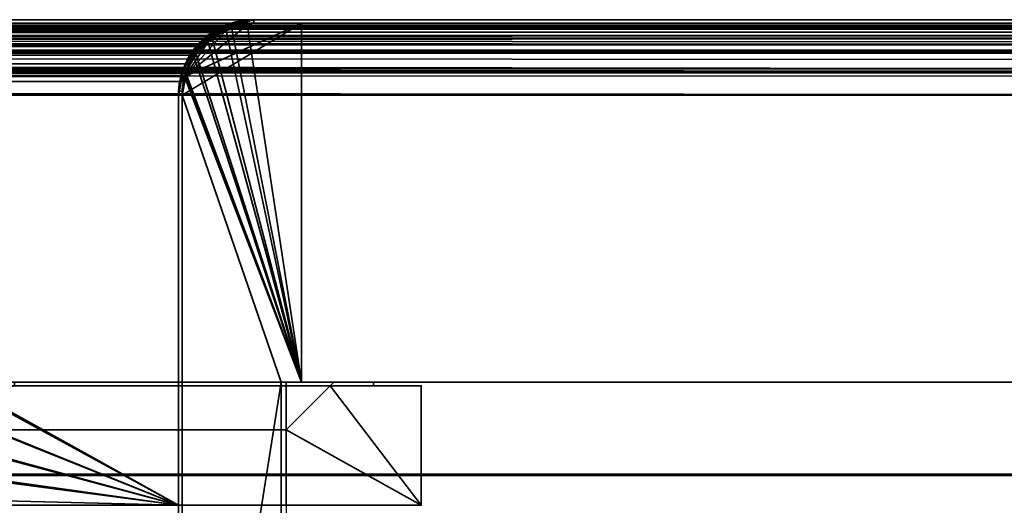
# Model space of a CAD drawing. Header units: millimetres. Extents: x -603 to 3703, y -115 to 249.
# Tile 450 of 656: x 402 to 443, y 229 to 249. Entities that reach past the tile are written whole.
import ezdxf

# ---------------------------------------------------------------- set-up
doc = ezdxf.new("R2010")
doc.units = ezdxf.units.MM
doc.layers.add('151', color=7, linetype='Continuous', true_color=0xffffff)

# ---------------------------------------------------------------- blocks, each defined once
blk = doc.blocks.new('UG_SURFACE_001')
at = {"layer": '151', "color": 252, "linetype": 'Continuous', "lineweight": 35}
for points in [[(-603, 230.4, 2212.25), (603, 230.4, 2212.25), (453, 230.4, 2062.25), (-453, 230.4, 2062.25)], [(603, -13.4, 2212.25), (603, 230.4, 2212.25), (-603, 230.4, 2212.25), (-603, -13.4, 2212.25)], [(-453, -13.4, 2062.25), (-453, 230.4, 2062.25), (453, 230.4, 2062.25), (453, -13.4, 2062.25)]]:
    blk.add_3dface(points, dxfattribs=at)
blk = doc.blocks.new('UG_SURFACE_078')
at = {"layer": '151', "color": 7, "linetype": 'Continuous', "lineweight": 35}
for points in [[(408.5, 234.3, 2017.75), (-408.5, 234.3, 2017.75), (-408.5, 234.15, 2017.75), (408.5, 234.15, 2017.75)], [(401.65, 234.3, 2010.9), (-401.65, 234.3, 2010.9), (-408.5, 234.3, 2017.75), (408.5, 234.3, 2017.75)], [(401.65, 234.3, 2010.9), (408.5, 234.3, 2017.75), (408.5, 234.15, 2017.75), (401.65, 234.15, 2010.9)], [(401.65, 234.15, 2010.9), (408.5, 234.15, 2017.75), (-408.5, 234.15, 2017.75), (-401.65, 234.15, 2010.9)]]:
    blk.add_3dface(points, dxfattribs=at)
blk = doc.blocks.new('UG_SURFACE_080')
at = {"layer": '151', "color": 14, "linetype": 'Continuous', "lineweight": 35}
for points in [[(408.5, 229.15, 2017.75), (408.5, 234.15, 2017.75), (-408.5, 234.15, 2017.75), (-408.5, 229.15, 2017.75)], [(408.5, 234.15, 2017.75), (401.65, 234.15, 2010.9), (-401.65, 234.15, 2010.9), (-408.5, 234.15, 2017.75)], [(400.126, 233.749, 2009.376), (401.65, 234.15, 2010.9), (408.5, 234.15, 2017.75), (408.5, 229.15, 2017.75)], [(408.5, 229.15, 2017.75), (398.755, 233.1, 2008.005), (399.189, 233.503, 2008.439), (400.126, 233.749, 2009.376)], [(397.623, 232.049, 2006.873), (398.755, 233.1, 2008.005), (408.5, 229.15, 2017.75)], [(408.5, 229.15, 2017.75), (396.922, 230.671, 2006.171), (397.493, 231.928, 2006.742), (397.623, 232.049, 2006.873)], [(408.5, 229.15, 2017.75), (396.65, 229.15, 2005.9), (396.823, 230.454, 2006.073), (396.922, 230.671, 2006.171)]]:
    blk.add_3dface(points, dxfattribs=at)
blk = doc.blocks.new('UG_SURFACE_081')
at = {"layer": '151', "color": 14, "linetype": 'Continuous', "lineweight": 35}
for points in [[(418.65, 234.15, 2027.9), (414.85, 234.15, 2024.1), (-414.85, 234.15, 2024.1), (-418.65, 234.15, 2027.9)], [(418.65, 229.15, 2027.9), (418.65, 234.15, 2027.9), (-418.65, 234.15, 2027.9), (-418.65, 229.15, 2027.9)], [(413, 232.3, 2022.25), (-413, 232.3, 2022.25), (-414.85, 234.15, 2024.1), (414.85, 234.15, 2024.1)], [(418.65, 229.15, 2027.9), (413, 229.15, 2022.25), (413, 232.3, 2022.25), (414.85, 234.15, 2024.1)], [(414.85, 234.15, 2024.1), (418.65, 234.15, 2027.9), (418.65, 229.15, 2027.9)], [(413, 232.3, 2022.25), (413, 229.15, 2022.25), (-413, 229.15, 2022.25), (-413, 232.3, 2022.25)]]:
    blk.add_3dface(points, dxfattribs=at)
blk = doc.blocks.new('UG_SURFACE_082')
at = {"layer": '151', "color": 252, "linetype": 'Continuous', "lineweight": 35}
for points in [[(-415, 234.3, 2024.25), (-413, 232.3, 2022.25), (413, 232.3, 2022.25), (415, 234.3, 2024.25)], [(-415, 234.3, 2024.25), (415, 234.3, 2024.25), (413, 234.3, 2022.25), (-413, 234.3, 2022.25)], [(-413, 232.3, 2022.25), (-413, 234.3, 2022.25), (413, 234.3, 2022.25), (413, 232.3, 2022.25)], [(415, 234.3, 2024.25), (415, 234.3, -5.75), (413, 234.3, -5.75), (413, 234.3, 2022.25)], [(413, 232.3, 2022.25), (413, 234.3, 2022.25), (413, 234.3, -5.75), (413, 232.3, -5.75)], [(415, 234.3, 2024.25), (413, 232.3, 2022.25), (413, 232.3, -5.75), (415, 234.3, -5.75)], [(413, 234.3, -5.75), (415, 234.3, -5.75), (413, 232.3, -5.75)]]:
    blk.add_3dface(points, dxfattribs=at)
blk = doc.blocks.new('UG_SURFACE_083')
at = {"layer": '151', "color": 7, "linetype": 'Continuous', "lineweight": 35}
for points in [[(-416.65, 234.15, 2025.9), (416.65, 234.15, 2025.9), (416.65, 234.3, 2025.9), (-416.65, 234.3, 2025.9)], [(416.65, 234.3, 2025.9), (415, 234.3, 2024.25), (-415, 234.3, 2024.25), (-416.65, 234.3, 2025.9)], [(-414.85, 234.15, 2024.1), (-415, 234.3, 2024.25), (415, 234.3, 2024.25), (414.85, 234.15, 2024.1)], [(416.65, 234.3, 2025.9), (416.65, 234.15, 2025.9), (414.85, 234.15, 2024.1), (415, 234.3, 2024.25)], [(416.65, 234.15, 2025.9), (-416.65, 234.15, 2025.9), (-414.85, 234.15, 2024.1), (414.85, 234.15, 2024.1)]]:
    blk.add_3dface(points, dxfattribs=at)
blk = doc.blocks.new('UG_SURFACE_086')
at = {"layer": '151', "color": 7, "linetype": 'Continuous', "lineweight": 35}
for points in [[(401.65, 234.3, 2010.9), (408.5, 234.3, 2017.75), (408.5, 234.3, -5.75), (401.65, 234.3, -5.75)], [(401.65, 234.3, -5.75), (408.5, 234.3, -5.75), (408.5, 234.15, -5.75), (401.65, 234.15, -5.75)], [(401.65, 234.15, 2010.9), (408.5, 234.15, 2017.75), (408.5, 234.3, 2017.75), (401.65, 234.3, 2010.9)], [(408.5, 234.3, -5.75), (408.5, 234.3, 2017.75), (408.5, 234.15, 2017.75), (408.5, 234.15, -5.75)], [(401.65, 234.15, 2010.9), (401.65, 234.15, -5.75), (408.5, 234.15, -5.75), (408.5, 234.15, 2017.75)]]:
    blk.add_3dface(points, dxfattribs=at)
blk = doc.blocks.new('UG_SURFACE_087')
at = {"layer": '151', "color": 14, "linetype": 'Continuous', "lineweight": 35}
for points in [[(401.65, 234.15, -5.75), (400.068, 233.835, -5.75), (400.075, 233.748, 2009.325)], [(400.068, 233.835, -5.75), (401.65, 234.15, -5.75), (408.5, 234.15, -5.75), (408.5, 229.15, -5.75)], [(400.075, 233.748, 2009.325), (401.65, 234.15, 2010.9), (401.65, 234.15, -5.75)], [(408.5, 229.15, 2017.75), (408.5, 234.15, 2017.75), (401.65, 234.15, 2010.9), (400.075, 233.748, 2009.325)], [(408.5, 234.15, 2017.75), (408.5, 234.15, -5.75), (401.65, 234.15, -5.75), (401.65, 234.15, 2010.9)], [(408.5, 229.15, -5.75), (408.5, 234.15, -5.75), (408.5, 234.15, 2017.75), (408.5, 229.15, 2017.75)], [(400.068, 233.835, -5.75), (399.737, 233.769, -5.75), (398.717, 233.074, 2007.967)], [(398.717, 233.074, 2007.967), (399.252, 233.538, 2008.502), (400.068, 233.835, -5.75)], [(399.737, 233.769, -5.75), (398.726, 233.094, -5.75), (398.717, 233.074, 2007.967)], [(408.5, 229.15, 2017.75), (400.075, 233.748, 2009.325), (399.252, 233.538, 2008.502), (398.717, 233.074, 2007.967)], [(398.726, 233.094, -5.75), (399.737, 233.769, -5.75), (400.068, 233.835, -5.75), (408.5, 229.15, -5.75)], [(399.252, 233.538, 2008.502), (400.075, 233.748, 2009.325), (400.068, 233.835, -5.75)], [(398.717, 233.074, 2007.967), (397.647, 232.145, 2006.896), (397.634, 232.121, 2006.884), (408.5, 229.15, 2017.75)], [(397.647, 232.145, 2006.896), (398.726, 233.094, -5.75), (398.114, 232.686, -5.75)], [(397.647, 232.145, 2006.896), (398.717, 233.074, 2007.967), (398.726, 233.094, -5.75)], [(408.5, 229.15, -5.75), (397.706, 232.074, -5.75), (398.114, 232.686, -5.75), (398.726, 233.094, -5.75)], [(398.114, 232.686, -5.75), (397.706, 232.074, -5.75), (397.634, 232.121, 2006.884)], [(397.634, 232.121, 2006.884), (397.647, 232.145, 2006.896), (398.114, 232.686, -5.75)], [(396.933, 230.772, 2006.183), (397.634, 232.121, 2006.884), (397.706, 232.074, -5.75)], [(408.5, 229.15, 2017.75), (397.634, 232.121, 2006.884), (396.933, 230.772, 2006.183)], [(397.706, 232.074, -5.75), (397.031, 231.063, -5.75), (396.933, 230.772, 2006.183)], [(408.5, 229.15, -5.75), (396.973, 230.772, -5.75), (397.031, 231.063, -5.75), (397.706, 232.074, -5.75)], [(397.031, 231.063, -5.75), (396.973, 230.772, -5.75), (396.933, 230.772, 2006.183)], [(396.973, 230.772, -5.75), (396.71, 229.452, -5.75), (396.698, 229.45, 2005.948)], [(396.698, 229.45, 2005.948), (396.897, 230.703, 2006.147), (396.973, 230.772, -5.75)], [(396.933, 230.772, 2006.183), (396.897, 230.703, 2006.147), (396.698, 229.45, 2005.948), (408.5, 229.15, 2017.75)], [(396.71, 229.452, -5.75), (396.973, 230.772, -5.75), (408.5, 229.15, -5.75)], [(396.897, 230.703, 2006.147), (396.933, 230.772, 2006.183), (396.973, 230.772, -5.75)], [(396.71, 229.452, -5.75), (396.65, 229.15, -5.75), (396.65, 229.15, 2005.9)], [(396.65, 229.15, 2005.9), (396.698, 229.45, 2005.948), (396.71, 229.452, -5.75)], [(408.5, 229.15, -5.75), (396.65, 229.15, -5.75), (396.71, 229.452, -5.75)], [(396.698, 229.45, 2005.948), (396.65, 229.15, 2005.9), (408.5, 229.15, 2017.75)], [(396.65, 229.15, 2005.9), (396.65, 229.15, -5.75), (408.5, 229.15, -5.75), (408.5, 229.15, 2017.75)]]:
    blk.add_3dface(points, dxfattribs=at)
blk = doc.blocks.new('UG_SURFACE_091')
at = {"layer": '151', "color": 7, "linetype": 'Continuous', "lineweight": 35}
for points in [[(415, 234.3, -5.75), (416.65, 234.3, -5.75), (416.65, 234.15, -5.75), (414.85, 234.15, -5.75)], [(414.85, 234.15, 2024.1), (415, 234.3, 2024.25), (415, 234.3, -5.75), (414.85, 234.15, -5.75)], [(415, 234.3, 2024.25), (414.85, 234.15, 2024.1), (416.65, 234.15, 2025.9), (416.65, 234.3, 2025.9)], [(416.65, 234.3, 2025.9), (416.65, 234.3, -5.75), (415, 234.3, -5.75), (415, 234.3, 2024.25)], [(416.65, 234.15, 2025.9), (416.65, 234.15, -5.75), (416.65, 234.3, -5.75), (416.65, 234.3, 2025.9)], [(416.65, 234.15, 2025.9), (414.85, 234.15, 2024.1), (414.85, 234.15, -5.75), (416.65, 234.15, -5.75)]]:
    blk.add_3dface(points, dxfattribs=at)
blk = doc.blocks.new('UG_SURFACE_092')
at = {"layer": '151', "color": 14, "linetype": 'Continuous', "lineweight": 35}
for points in [[(413, 232.3, -5.75), (414.85, 234.15, -5.75), (418.65, 234.15, -5.75), (418.65, 229.15, -5.75)], [(414.85, 234.15, 2024.1), (413, 232.3, 2022.25), (413, 229.15, 2022.25), (418.65, 229.15, 2027.9)], [(413, 232.3, -5.75), (413, 232.3, 2022.25), (414.85, 234.15, 2024.1), (414.85, 234.15, -5.75)], [(418.65, 229.15, 2027.9), (418.65, 234.15, 2027.9), (414.85, 234.15, 2024.1)], [(418.65, 234.15, 2027.9), (418.65, 234.15, -5.75), (414.85, 234.15, -5.75), (414.85, 234.15, 2024.1)], [(418.65, 229.15, -5.75), (418.65, 234.15, -5.75), (418.65, 234.15, 2027.9), (418.65, 229.15, 2027.9)], [(418.65, 229.15, -5.75), (413, 229.15, -5.75), (413, 232.3, -5.75)], [(413, 232.3, -5.75), (413, 229.15, -5.75), (413, 229.15, 2022.25), (413, 232.3, 2022.25)], [(413, 229.15, 2022.25), (413, 229.15, -5.75), (418.65, 229.15, -5.75), (418.65, 229.15, 2027.9)]]:
    blk.add_3dface(points, dxfattribs=at)
blk = doc.blocks.new('UG_SURFACE_097')
at = {"layer": '151', "color": 7, "linetype": 'Continuous', "lineweight": 35}
for points in [[(-467.2, 249.042, 2076.45), (467.161, 249.064, 2076.411), (466.612, 249.204, 2075.862)], [(466.612, 249.204, 2075.862), (-466.61, 249.197, 2075.861), (-467.2, 249.042, 2076.45)], [(466.749, 249.071, 2075.999), (-466.753, 249.073, 2076.003), (-465.658, 249.3, 2074.908)], [(-466.61, 249.197, 2075.861), (466.612, 249.204, 2075.862), (465.65, 249.45, 2074.9)], [(465.65, 249.45, 2074.9), (-465.65, 249.45, 2074.9), (-466.61, 249.197, 2075.861)], [(466.657, 249.126, 2075.907), (-465.658, 249.3, 2074.908), (-465.65, 249.3, 2074.9)], [(466.657, 249.126, 2075.907), (466.749, 249.071, 2075.999), (-465.658, 249.3, 2074.908)], [(465.65, 249.45, 2074.9), (411.65, 249.45, 2020.9), (-411.65, 249.45, 2020.9), (-465.65, 249.45, 2074.9)], [(465.65, 249.3, 2074.9), (-465.65, 249.3, 2074.9), (-411.65, 249.3, 2020.9), (411.65, 249.3, 2020.9)], [(-465.65, 249.3, 2074.9), (465.65, 249.3, 2074.9), (466.657, 249.126, 2075.907)], [(-410.688, 249.204, 2019.938), (-411.65, 249.45, 2020.9), (411.65, 249.45, 2020.9)], [(411.65, 249.3, 2020.9), (-411.65, 249.3, 2020.9), (-411.642, 249.3, 2020.892)], [(-411.642, 249.3, 2020.892), (410.552, 249.037, 2019.802), (411.65, 249.3, 2020.9)], [(-411.642, 249.3, 2020.892), (-410.552, 249.036, 2019.802), (410.552, 249.037, 2019.802)], [(411.65, 249.45, 2020.9), (410.69, 249.197, 2019.94), (-410.688, 249.204, 2019.938)], [(-410.139, 249.064, 2019.389), (-410.688, 249.204, 2019.938), (410.69, 249.197, 2019.94)], [(-410.139, 249.064, 2019.389), (410.69, 249.197, 2019.94), (410.1, 249.042, 2019.35)], [(410.552, 249.037, 2019.802), (410.29, 248.974, 2019.54), (410.1, 249.042, 2019.35), (410.69, 249.197, 2019.94)], [(410.69, 249.197, 2019.94), (411.65, 249.45, 2020.9), (411.65, 249.3, 2020.9), (410.552, 249.037, 2019.802)], [(465.65, 249.3, 2074.9), (411.65, 249.3, 2020.9), (411.65, 249.45, 2020.9), (465.65, 249.45, 2074.9)], [(-468.187, 248.126, 2077.437), (468.172, 248.187, 2077.422), (467.476, 248.79, 2076.726)], [(467.476, 248.79, 2076.726), (-467.474, 248.788, 2076.724), (-468.187, 248.126, 2077.437)], [(467.761, 248.404, 2077.011), (-467.768, 248.412, 2077.018), (-466.837, 249.055, 2076.087)], [(-467.474, 248.788, 2076.724), (467.476, 248.79, 2076.726), (467.161, 249.064, 2076.411)], [(-467.2, 249.042, 2076.45), (-467.474, 248.788, 2076.724), (467.161, 249.064, 2076.411)], [(467.671, 248.517, 2076.921), (-466.837, 249.055, 2076.087), (-466.753, 249.073, 2076.003)], [(467.671, 248.517, 2076.921), (467.761, 248.404, 2077.011), (-466.837, 249.055, 2076.087)], [(-466.753, 249.073, 2076.003), (466.749, 249.071, 2075.999), (467.671, 248.517, 2076.921)], [(410.29, 248.974, 2019.54), (410.552, 249.037, 2019.802), (-410.552, 249.036, 2019.802)], [(410.29, 248.974, 2019.54), (-410.552, 249.036, 2019.802), (-410.284, 248.971, 2019.534)], [(-410.284, 248.971, 2019.534), (409.536, 248.402, 2018.786), (410.29, 248.974, 2019.54)], [(-410.284, 248.971, 2019.534), (-409.531, 248.414, 2018.781), (409.536, 248.402, 2018.786)], [(410.1, 249.042, 2019.35), (-409.824, 248.79, 2019.074), (-410.139, 249.064, 2019.389)], [(410.1, 249.042, 2019.35), (409.826, 248.788, 2019.076), (-409.824, 248.79, 2019.074)], [(-409.128, 248.187, 2018.378), (-409.824, 248.79, 2019.074), (409.826, 248.788, 2019.076)], [(-409.128, 248.187, 2018.378), (409.826, 248.788, 2019.076), (409.113, 248.126, 2018.363)], [(409.536, 248.402, 2018.786), (409.44, 248.329, 2018.69), (409.113, 248.126, 2018.363), (409.826, 248.788, 2019.076)], [(409.826, 248.788, 2019.076), (410.29, 248.974, 2019.54), (409.536, 248.402, 2018.786)], [(409.826, 248.788, 2019.076), (410.1, 249.042, 2019.35), (410.29, 248.974, 2019.54)], [(468.421, 247.389, 2077.671), (-468.152, 247.955, 2077.402), (-467.805, 248.387, 2077.055)], [(468.264, 247.773, 2077.513), (-467.805, 248.387, 2077.055), (-467.768, 248.412, 2077.018)], [(468.264, 247.773, 2077.513), (468.421, 247.389, 2077.671), (-467.805, 248.387, 2077.055)], [(-467.768, 248.412, 2077.018), (467.761, 248.404, 2077.011), (468.264, 247.773, 2077.513)], [(-409.531, 248.414, 2018.781), (408.946, 247.599, 2018.196), (409.44, 248.329, 2018.69)], [(408.946, 247.599, 2018.196), (-409.531, 248.414, 2018.781), (-409.495, 248.387, 2018.745)], [(409.44, 248.329, 2018.69), (409.536, 248.402, 2018.786), (-409.531, 248.414, 2018.781)], [(-409.495, 248.387, 2018.745), (408.878, 247.393, 2018.128), (408.946, 247.599, 2018.196)], [(-409.495, 248.387, 2018.745), (-408.984, 247.676, 2018.234), (408.878, 247.393, 2018.128)], [(409.44, 248.329, 2018.69), (408.946, 247.599, 2018.196), (409.031, 248.05, 2018.281), (409.113, 248.126, 2018.363)], [(-468.269, 248.05, 2077.519), (-468.629, 247.258, 2077.879), (468.644, 247.279, 2077.894)], [(468.421, 247.389, 2077.671), (-468.429, 247.394, 2077.679), (-468.152, 247.955, 2077.402)], [(-468.187, 248.126, 2077.437), (-468.269, 248.05, 2077.519), (468.644, 247.279, 2077.894)], [(-468.187, 248.126, 2077.437), (468.193, 248.146, 2077.443), (468.172, 248.187, 2077.422)], [(468.644, 247.279, 2077.894), (468.193, 248.146, 2077.443), (-468.187, 248.126, 2077.437)], [(409.113, 248.126, 2018.363), (-409.107, 248.146, 2018.357), (-409.128, 248.187, 2018.378)], [(-408.656, 247.279, 2017.906), (-409.107, 248.146, 2018.357), (409.113, 248.126, 2018.363)], [(-408.656, 247.279, 2017.906), (409.113, 248.126, 2018.363), (409.031, 248.05, 2018.281)], [(409.031, 248.05, 2018.281), (-408.655, 247.273, 2017.905), (-408.656, 247.279, 2017.906)], [(409.031, 248.05, 2018.281), (408.671, 247.258, 2017.921), (-408.655, 247.273, 2017.905)], [(408.671, 247.258, 2017.921), (409.031, 248.05, 2018.281), (408.946, 247.599, 2018.196), (408.878, 247.393, 2018.128)], [(-408.984, 247.676, 2018.234), (-408.881, 247.389, 2018.131), (408.878, 247.393, 2018.128)], [(-468.691, 247.121, 2077.941), (-468.8, 246.3, 2078.05), (468.8, 246.3, 2078.05)], [(-468.629, 247.258, 2077.879), (-468.691, 247.121, 2077.941), (468.8, 246.3, 2078.05)], [(468.65, 246.3, 2077.9), (-468.645, 246.481, 2077.894), (-468.486, 247.279, 2077.736)], [(-468.629, 247.258, 2077.879), (468.645, 247.273, 2077.895), (468.644, 247.279, 2077.894)], [(468.8, 246.3, 2078.05), (468.645, 247.273, 2077.895), (-468.629, 247.258, 2077.879)], [(468.545, 247.085, 2077.796), (-468.486, 247.279, 2077.736), (-468.429, 247.394, 2077.679)], [(468.545, 247.085, 2077.796), (468.65, 246.3, 2077.9), (-468.486, 247.279, 2077.736)], [(-468.429, 247.394, 2077.679), (468.421, 247.389, 2077.671), (468.545, 247.085, 2077.796)], [(408.705, 246.871, 2017.955), (408.878, 247.393, 2018.128), (-408.881, 247.389, 2018.131)], [(408.705, 246.871, 2017.955), (-408.881, 247.389, 2018.131), (-408.72, 246.944, 2017.97)], [(-408.655, 247.273, 2017.905), (408.671, 247.258, 2017.921), (408.609, 247.121, 2017.859)], [(408.609, 247.121, 2017.859), (-408.5, 246.3, 2017.75), (-408.655, 247.273, 2017.905)], [(408.609, 247.121, 2017.859), (408.5, 246.3, 2017.75), (-408.5, 246.3, 2017.75)], [(408.5, 246.3, 2017.75), (408.609, 247.121, 2017.859), (408.705, 246.871, 2017.955), (408.65, 246.3, 2017.9)], [(408.705, 246.871, 2017.955), (408.609, 247.121, 2017.859), (408.671, 247.258, 2017.921)], [(408.878, 247.393, 2018.128), (408.705, 246.871, 2017.955), (408.671, 247.258, 2017.921)], [(-408.72, 246.944, 2017.97), (408.65, 246.3, 2017.9), (408.705, 246.871, 2017.955)], [(-408.72, 246.944, 2017.97), (-408.65, 246.3, 2017.9), (408.65, 246.3, 2017.9)], [(-468.8, 246.3, 2078.05), (-468.8, 230.45, 2078.05), (468.8, 230.45, 2078.05), (468.8, 246.3, 2078.05)], [(468.65, 246.3, 2077.9), (-468.65, 246.3, 2077.9), (-468.645, 246.481, 2077.894)], [(468.65, 246.3, 2077.9), (468.65, 230.45, 2077.9), (-468.65, 230.45, 2077.9), (-468.65, 246.3, 2077.9)], [(408.65, 208.3, 2017.9), (408.65, 246.3, 2017.9), (-408.65, 246.3, 2017.9), (-408.65, 208.3, 2017.9)], [(-408.5, 208.3, 2017.75), (-408.5, 246.3, 2017.75), (408.5, 246.3, 2017.75), (408.5, 208.3, 2017.75)], [(408.65, 246.3, 2017.9), (408.65, 208.3, 2017.9), (408.5, 208.3, 2017.75), (408.5, 246.3, 2017.75)], [(468.65, 230.45, 2077.9), (468.8, 230.45, 2078.05), (-468.8, 230.45, 2078.05), (-468.65, 230.45, 2077.9)]]:
    blk.add_3dface(points, dxfattribs=at)
blk = doc.blocks.new('UG_SURFACE_098')
at = {"layer": '151', "color": 14, "linetype": 'Continuous', "lineweight": 35}
for points in [[(-413.65, 249.3, 2022.9), (-413.65, 234.3, 2022.9), (413.65, 234.3, 2022.9), (413.65, 249.3, 2022.9)], [(413.65, 249.3, 2022.9), (411.65, 249.3, 2020.9), (-411.65, 249.3, 2020.9), (-413.65, 249.3, 2022.9)], [(-410.734, 249.066, 2019.984), (-411.65, 249.3, 2020.9), (411.65, 249.3, 2020.9)], [(411.65, 249.3, 2020.9), (410.735, 249.059, 2019.985), (-410.734, 249.066, 2019.984)], [(410.735, 249.059, 2019.985), (411.65, 249.3, 2020.9), (413.65, 249.3, 2022.9), (413.65, 234.3, 2022.9)], [(-410.211, 248.933, 2019.461), (-410.734, 249.066, 2019.984), (410.735, 249.059, 2019.985)], [(-410.211, 248.933, 2019.461), (410.735, 249.059, 2019.985), (410.174, 248.912, 2019.423)], [(410.174, 248.912, 2019.423), (-409.911, 248.672, 2019.161), (-410.211, 248.933, 2019.461)], [(410.174, 248.912, 2019.423), (409.913, 248.67, 2019.163), (-409.911, 248.672, 2019.161)], [(409.913, 248.67, 2019.163), (410.174, 248.912, 2019.423), (410.735, 249.059, 2019.985), (413.65, 234.3, 2022.9)], [(-409.248, 248.097, 2018.498), (-409.911, 248.672, 2019.161), (409.913, 248.67, 2019.163)], [(-409.248, 248.097, 2018.498), (409.913, 248.67, 2019.163), (409.234, 248.039, 2018.484)], [(409.234, 248.039, 2018.484), (409.913, 248.67, 2019.163), (413.65, 234.3, 2022.9)], [(409.234, 248.039, 2018.484), (-409.228, 248.058, 2018.478), (-409.248, 248.097, 2018.498)], [(-408.798, 247.232, 2018.049), (-409.228, 248.058, 2018.478), (409.234, 248.039, 2018.484)], [(-408.798, 247.232, 2018.049), (409.234, 248.039, 2018.484), (409.156, 247.967, 2018.405)], [(409.156, 247.967, 2018.405), (-408.798, 247.227, 2018.048), (-408.798, 247.232, 2018.049)], [(409.156, 247.967, 2018.405), (408.813, 247.212, 2018.063), (-408.798, 247.227, 2018.048)], [(413.65, 234.3, 2022.9), (408.813, 247.212, 2018.063), (409.156, 247.967, 2018.405), (409.234, 248.039, 2018.484)], [(-408.798, 247.227, 2018.048), (408.813, 247.212, 2018.063), (408.754, 247.082, 2018.004)], [(408.754, 247.082, 2018.004), (-408.65, 246.3, 2017.9), (-408.798, 247.227, 2018.048)], [(408.754, 247.082, 2018.004), (408.65, 246.3, 2017.9), (-408.65, 246.3, 2017.9)], [(413.65, 234.3, 2022.9), (412.8, 234.3, 2022.05), (408.65, 246.3, 2017.9), (408.754, 247.082, 2018.004)], [(408.754, 247.082, 2018.004), (408.813, 247.212, 2018.063), (413.65, 234.3, 2022.9)], [(-408.65, 208.15, 2017.9), (-408.65, 246.3, 2017.9), (408.65, 246.3, 2017.9), (408.65, 208.15, 2017.9)], [(408.65, 208.15, 2017.9), (408.65, 246.3, 2017.9), (412.8, 234.3, 2022.05)], [(412.8, 234.3, 2022.05), (413.65, 234.3, 2022.9), (-413.65, 234.3, 2022.9), (-412.8, 234.3, 2022.05)], [(-412.8, 234.3, 2022.05), (-412.8, 205.3, 2022.05), (412.8, 205.3, 2022.05), (412.8, 234.3, 2022.05)], [(412.8, 234.3, 2022.05), (412.8, 205.3, 2022.05), (411.5, 205.3, 2020.75), (408.65, 208.15, 2017.9)]]:
    blk.add_3dface(points, dxfattribs=at)
blk = doc.blocks.new('UG_SURFACE_099')
at = {"layer": '151', "color": 14, "linetype": 'Continuous', "lineweight": 35}
for points in [[(-466.565, 249.059, 2075.815), (466.566, 249.066, 2075.816), (465.65, 249.3, 2074.9)], [(465.65, 249.3, 2074.9), (-465.65, 249.3, 2074.9), (-466.565, 249.059, 2075.815)], [(465.65, 249.3, 2074.9), (463.65, 249.3, 2072.9), (-463.65, 249.3, 2072.9), (-465.65, 249.3, 2074.9)], [(463.65, 230.45, 2072.9), (-463.65, 230.45, 2072.9), (-463.65, 249.3, 2072.9), (463.65, 249.3, 2072.9)], [(-467.387, 248.67, 2076.637), (467.389, 248.672, 2076.639), (467.089, 248.933, 2076.339)], [(-467.126, 248.912, 2076.376), (-467.387, 248.67, 2076.637), (467.089, 248.933, 2076.339)], [(-467.126, 248.912, 2076.376), (467.089, 248.933, 2076.339), (466.566, 249.066, 2075.816)], [(466.566, 249.066, 2075.816), (-466.565, 249.059, 2075.815), (-467.126, 248.912, 2076.376)], [(-468.066, 248.039, 2077.316), (468.052, 248.097, 2077.302), (467.389, 248.672, 2076.639)], [(467.389, 248.672, 2076.639), (-467.387, 248.67, 2076.637), (-468.066, 248.039, 2077.316)], [(-468.144, 247.967, 2077.394), (-468.487, 247.212, 2077.737), (468.502, 247.232, 2077.752)], [(-468.066, 248.039, 2077.316), (-468.144, 247.967, 2077.394), (468.502, 247.232, 2077.752)], [(-468.066, 248.039, 2077.316), (468.072, 248.058, 2077.322), (468.052, 248.097, 2077.302)], [(468.502, 247.232, 2077.752), (468.072, 248.058, 2077.322), (-468.066, 248.039, 2077.316)], [(-468.546, 247.082, 2077.796), (-468.65, 246.3, 2077.9), (468.65, 246.3, 2077.9)], [(-468.487, 247.212, 2077.737), (-468.546, 247.082, 2077.796), (468.65, 246.3, 2077.9)], [(-468.487, 247.212, 2077.737), (468.502, 247.227, 2077.752), (468.502, 247.232, 2077.752)], [(468.65, 246.3, 2077.9), (468.502, 247.227, 2077.752), (-468.487, 247.212, 2077.737)], [(-468.65, 246.3, 2077.9), (-468.65, 230.45, 2077.9), (468.65, 230.45, 2077.9), (468.65, 246.3, 2077.9)], [(463.65, 230.45, 2072.9), (468.65, 230.45, 2077.9), (-468.65, 230.45, 2077.9), (-463.65, 230.45, 2072.9)]]:
    blk.add_3dface(points, dxfattribs=at)
blk = doc.blocks.new('UG_SURFACE_100')
at = {"layer": '151', "color": 41, "linetype": 'Continuous', "lineweight": 35}
for points in [[(-463.65, 249.3, 2072.9), (-463.65, 234.3, 2072.9), (463.65, 234.3, 2072.9), (463.65, 249.3, 2072.9)], [(463.65, 249.3, 2072.9), (413.65, 249.3, 2022.9), (-413.65, 249.3, 2022.9), (-463.65, 249.3, 2072.9)], [(-413.65, 234.3, 2022.9), (-413.65, 249.3, 2022.9), (413.65, 249.3, 2022.9), (413.65, 234.3, 2022.9)], [(413.65, 249.3, 2022.9), (463.65, 249.3, 2072.9), (463.65, 234.3, 2072.9), (413.65, 234.3, 2022.9)], [(413.65, 234.3, 2022.9), (463.65, 234.3, 2072.9), (-463.65, 234.3, 2072.9), (-413.65, 234.3, 2022.9)]]:
    blk.add_3dface(points, dxfattribs=at)
blk = doc.blocks.new('UG_SURFACE_101')
at = {"layer": '151', "color": 14, "linetype": 'Continuous', "lineweight": 35}
for points in [[(413.65, 249.3, 2022.9), (408.774, 247.077, 2018.024), (408.65, 246.3, 2017.9)], [(408.65, 246.3, 2017.9), (412.8, 234.3, 2022.05), (413.65, 234.3, 2022.9), (413.65, 249.3, 2022.9)], [(408.774, 247.077, 2018.024), (413.65, 249.3, 2022.9), (411.65, 249.3, 2020.9), (411.379, 249.231, 2020.629)], [(411.379, 249.231, 2020.629), (410.488, 249.003, 2019.738), (408.774, 247.077, 2018.024)], [(413.65, 234.3, -5.75), (410.483, 249.059, -5.75), (410.502, 249.072, -5.75), (411.38, 249.246, -5.75)], [(411.38, 249.246, -5.75), (410.502, 249.072, -5.75), (410.488, 249.003, 2019.738)], [(410.488, 249.003, 2019.738), (411.379, 249.231, 2020.629), (411.38, 249.246, -5.75)], [(411.65, 249.3, -5.75), (411.38, 249.246, -5.75), (411.379, 249.231, 2020.629)], [(411.379, 249.231, 2020.629), (411.65, 249.3, 2020.9), (411.65, 249.3, -5.75)], [(411.38, 249.246, -5.75), (411.65, 249.3, -5.75), (413.65, 249.3, -5.75), (413.65, 234.3, -5.75)], [(413.65, 249.3, 2022.9), (413.65, 249.3, -5.75), (411.65, 249.3, -5.75), (411.65, 249.3, 2020.9)], [(413.65, 249.3, 2022.9), (413.65, 234.3, 2022.9), (413.65, 234.3, -5.75), (413.65, 249.3, -5.75)], [(408.774, 247.077, 2018.024), (410.488, 249.003, 2019.738), (410.211, 248.933, 2019.461), (409.737, 248.521, 2018.987)], [(410.483, 249.059, -5.75), (409.729, 248.555, -5.75), (409.737, 248.521, 2018.987)], [(409.729, 248.555, -5.75), (410.483, 249.059, -5.75), (413.65, 234.3, -5.75)], [(409.737, 248.521, 2018.987), (410.211, 248.933, 2019.461), (410.483, 249.059, -5.75)], [(410.211, 248.933, 2019.461), (410.488, 249.003, 2019.738), (410.483, 249.059, -5.75)], [(410.502, 249.072, -5.75), (410.483, 249.059, -5.75), (410.488, 249.003, 2019.738)], [(409.136, 247.882, 2018.386), (408.798, 247.232, 2018.049), (408.774, 247.077, 2018.024), (409.737, 248.521, 2018.987)], [(409.729, 248.555, -5.75), (409.529, 248.421, -5.75), (409.136, 247.882, 2018.386)], [(409.136, 247.882, 2018.386), (409.248, 248.097, 2018.498), (409.729, 248.555, -5.75)], [(409.737, 248.521, 2018.987), (409.248, 248.097, 2018.498), (409.136, 247.882, 2018.386)], [(409.529, 248.421, -5.75), (409.162, 247.873, -5.75), (409.136, 247.882, 2018.386)], [(413.65, 234.3, -5.75), (409.162, 247.873, -5.75), (409.529, 248.421, -5.75), (409.729, 248.555, -5.75)], [(409.248, 248.097, 2018.498), (409.737, 248.521, 2018.987), (409.729, 248.555, -5.75)], [(408.798, 247.232, 2018.049), (409.136, 247.882, 2018.386), (409.162, 247.873, -5.75)], [(408.798, 247.232, 2018.049), (409.162, 247.873, -5.75), (408.878, 247.448, -5.75)], [(413.65, 234.3, -5.75), (408.804, 247.073, -5.75), (408.878, 247.448, -5.75), (409.162, 247.873, -5.75)], [(408.878, 247.448, -5.75), (408.804, 247.073, -5.75), (408.774, 247.077, 2018.024)], [(408.774, 247.077, 2018.024), (408.798, 247.232, 2018.049), (408.878, 247.448, -5.75)], [(408.65, 246.3, 2017.9), (408.774, 247.077, 2018.024), (408.804, 247.073, -5.75)], [(408.804, 247.073, -5.75), (408.65, 246.3, -5.75), (408.65, 246.3, 2017.9)], [(413.65, 234.3, -5.75), (412.8, 234.3, -5.75), (408.65, 246.3, -5.75), (408.804, 247.073, -5.75)], [(408.65, 208.15, 2017.9), (408.65, 246.3, 2017.9), (408.65, 246.3, -5.75), (408.65, 208.15, -5.75)], [(408.65, 208.15, -5.75), (408.65, 246.3, -5.75), (412.8, 234.3, -5.75)], [(412.8, 234.3, 2022.05), (408.65, 246.3, 2017.9), (408.65, 208.15, 2017.9)], [(412.8, 234.3, -5.75), (412.8, 205.3, -5.75), (411.5, 205.3, -5.75), (408.65, 208.15, -5.75)], [(408.65, 208.15, 2017.9), (411.5, 205.3, 2020.75), (412.8, 205.3, 2022.05), (412.8, 234.3, 2022.05)], [(412.8, 234.3, 2022.05), (412.8, 234.3, -5.75), (413.65, 234.3, -5.75), (413.65, 234.3, 2022.9)], [(412.8, 234.3, 2022.05), (412.8, 205.3, 2022.05), (412.8, 205.3, -5.75), (412.8, 234.3, -5.75)], [(411.5, 205.3, 2020.75), (408.65, 208.15, 2017.9), (408.65, 208.15, -5.75), (411.5, 205.3, -5.75)], [(411.5, 205.3, 2020.75), (411.5, 205.3, -5.75), (412.8, 205.3, -5.75), (412.8, 205.3, 2022.05)]]:
    blk.add_3dface(points, dxfattribs=at)
blk = doc.blocks.new('UG_SURFACE_102')
at = {"layer": '151', "color": 7, "linetype": 'Continuous', "lineweight": 35}
for points in [[(410.492, 249.221, -5.75), (410.451, 249.213, -5.75), (409.449, 248.466, 2018.699)], [(409.449, 248.466, 2018.699), (410.139, 249.064, 2019.389), (410.492, 249.221, -5.75)], [(410.451, 249.213, -5.75), (409.864, 248.822, -5.75), (409.449, 248.466, 2018.699)], [(410.47, 249.055, -5.75), (409.948, 248.704, -5.75), (409.864, 248.822, -5.75), (410.451, 249.213, -5.75)], [(410.139, 249.064, 2019.389), (410.5, 249.156, 2019.75), (410.492, 249.221, -5.75)], [(410.5, 249.156, 2019.75), (410.139, 249.064, 2019.389), (410.284, 248.971, 2019.534), (410.552, 249.036, 2019.802)], [(410.549, 249.072, -5.75), (410.47, 249.055, -5.75), (410.451, 249.213, -5.75), (410.492, 249.221, -5.75)], [(410.492, 249.221, -5.75), (410.704, 249.263, -5.75), (410.751, 249.114, -5.75), (410.549, 249.072, -5.75)], [(410.704, 249.263, -5.75), (410.492, 249.221, -5.75), (410.5, 249.156, 2019.75)], [(410.552, 249.036, 2019.802), (411.642, 249.3, 2020.892), (411.65, 249.45, 2020.9), (410.5, 249.156, 2019.75)], [(411.65, 249.45, -5.75), (410.704, 249.263, -5.75), (410.5, 249.156, 2019.75)], [(410.5, 249.156, 2019.75), (411.65, 249.45, 2020.9), (411.65, 249.45, -5.75)], [(411.642, 249.3, 2020.892), (410.549, 249.072, -5.75), (410.751, 249.114, -5.75)], [(411.642, 249.3, 2020.892), (410.552, 249.036, 2019.802), (410.549, 249.072, -5.75)], [(411.65, 249.3, -5.75), (410.751, 249.114, -5.75), (410.704, 249.263, -5.75), (411.65, 249.45, -5.75)], [(410.751, 249.114, -5.75), (411.65, 249.3, 2020.9), (411.642, 249.3, 2020.892)], [(410.751, 249.114, -5.75), (411.65, 249.3, -5.75), (411.65, 249.3, 2020.9)], [(411.65, 249.45, 2020.9), (411.642, 249.3, 2020.892), (411.65, 249.3, 2020.9)], [(465.65, 249.45, 2074.9), (465.65, 249.45, -5.75), (411.65, 249.45, -5.75), (411.65, 249.45, 2020.9)], [(411.65, 249.45, -5.75), (465.65, 249.45, -5.75), (465.65, 249.3, -5.75), (411.65, 249.3, -5.75)], [(465.65, 249.45, 2074.9), (411.65, 249.45, 2020.9), (411.65, 249.3, 2020.9), (465.65, 249.3, 2074.9)], [(465.65, 249.3, 2074.9), (411.65, 249.3, 2020.9), (411.65, 249.3, -5.75), (465.65, 249.3, -5.75)], [(409.423, 248.527, -5.75), (409.864, 248.822, -5.75), (409.948, 248.704, -5.75), (409.529, 248.421, -5.75)], [(409.864, 248.822, -5.75), (409.423, 248.527, -5.75), (409.449, 248.466, 2018.699)], [(409.531, 248.414, 2018.781), (410.284, 248.971, 2019.534), (410.139, 249.064, 2019.389), (409.449, 248.466, 2018.699)], [(410.284, 248.971, 2019.534), (409.529, 248.421, -5.75), (409.948, 248.704, -5.75)], [(410.284, 248.971, 2019.534), (409.531, 248.414, 2018.781), (409.529, 248.421, -5.75)], [(409.948, 248.704, -5.75), (410.47, 249.055, -5.75), (410.552, 249.036, 2019.802)], [(409.948, 248.704, -5.75), (410.552, 249.036, 2019.802), (410.284, 248.971, 2019.534)], [(410.47, 249.055, -5.75), (410.549, 249.072, -5.75), (410.552, 249.036, 2019.802)], [(409.423, 248.527, -5.75), (409.199, 248.185, -5.75), (408.74, 247.44, 2017.99)], [(408.74, 247.44, 2017.99), (409.128, 248.187, 2018.378), (409.423, 248.527, -5.75)], [(409.495, 248.387, 2018.745), (408.864, 247.402, -5.75), (409.316, 248.095, -5.75)], [(409.495, 248.387, 2018.745), (408.984, 247.676, 2018.234), (408.864, 247.402, -5.75)], [(408.984, 247.676, 2018.234), (409.495, 248.387, 2018.745), (409.449, 248.466, 2018.699), (409.128, 248.187, 2018.378)], [(409.128, 248.187, 2018.378), (409.449, 248.466, 2018.699), (409.423, 248.527, -5.75)], [(409.529, 248.421, -5.75), (409.316, 248.095, -5.75), (409.199, 248.185, -5.75), (409.423, 248.527, -5.75)], [(409.316, 248.095, -5.75), (409.529, 248.421, -5.75), (409.531, 248.414, 2018.781)], [(409.316, 248.095, -5.75), (409.531, 248.414, 2018.781), (409.495, 248.387, 2018.745)], [(409.449, 248.466, 2018.699), (409.495, 248.387, 2018.745), (409.531, 248.414, 2018.781)], [(408.723, 247.458, -5.75), (409.199, 248.185, -5.75), (409.316, 248.095, -5.75), (408.864, 247.402, -5.75)], [(409.199, 248.185, -5.75), (408.723, 247.458, -5.75), (408.74, 247.44, 2017.99)], [(409.128, 248.187, 2018.378), (408.74, 247.44, 2017.99), (408.984, 247.676, 2018.234)], [(408.723, 247.458, -5.75), (408.717, 247.45, -5.75), (408.5, 246.3, 2017.75)], [(408.5, 246.3, 2017.75), (408.656, 247.279, 2017.906), (408.723, 247.458, -5.75)], [(408.5, 246.3, 2017.75), (408.717, 247.45, -5.75), (408.704, 247.379, -5.75)], [(408.656, 247.279, 2017.906), (408.74, 247.44, 2017.99), (408.723, 247.458, -5.75)], [(408.74, 247.44, 2017.99), (408.656, 247.279, 2017.906), (408.72, 246.944, 2017.97), (408.881, 247.389, 2018.131)], [(408.86, 247.396, -5.75), (408.847, 247.327, -5.75), (408.704, 247.379, -5.75), (408.717, 247.45, -5.75)], [(408.86, 247.396, -5.75), (408.717, 247.45, -5.75), (408.723, 247.458, -5.75)], [(408.864, 247.402, -5.75), (408.86, 247.396, -5.75), (408.723, 247.458, -5.75)], [(408.881, 247.389, 2018.131), (408.984, 247.676, 2018.234), (408.74, 247.44, 2017.99)], [(408.984, 247.676, 2018.234), (408.881, 247.389, 2018.131), (408.864, 247.402, -5.75)], [(408.5, 246.3, 2017.75), (408.704, 247.379, -5.75), (408.533, 246.472, -5.75)], [(408.65, 246.3, 2017.9), (408.72, 246.944, 2017.97), (408.656, 247.279, 2017.906), (408.5, 246.3, 2017.75)], [(408.847, 247.327, -5.75), (408.681, 246.463, -5.75), (408.533, 246.472, -5.75), (408.704, 247.379, -5.75)], [(408.881, 247.389, 2018.131), (408.681, 246.463, -5.75), (408.847, 247.327, -5.75)], [(408.681, 246.463, -5.75), (408.881, 247.389, 2018.131), (408.72, 246.944, 2017.97)], [(408.847, 247.327, -5.75), (408.86, 247.396, -5.75), (408.881, 247.389, 2018.131)], [(408.86, 247.396, -5.75), (408.864, 247.402, -5.75), (408.881, 247.389, 2018.131)], [(408.72, 246.944, 2017.97), (408.65, 246.3, -5.75), (408.681, 246.463, -5.75)], [(408.72, 246.944, 2017.97), (408.65, 246.3, 2017.9), (408.65, 246.3, -5.75)], [(408.681, 246.463, -5.75), (408.65, 246.3, -5.75), (408.5, 246.3, -5.75), (408.533, 246.472, -5.75)], [(408.533, 246.472, -5.75), (408.5, 246.3, -5.75), (408.5, 246.3, 2017.75)], [(408.5, 246.3, 2017.75), (408.5, 208.3, 2017.75), (408.65, 208.3, 2017.9), (408.65, 246.3, 2017.9)], [(408.5, 208.3, -5.75), (408.5, 246.3, -5.75), (408.65, 246.3, -5.75), (408.65, 208.3, -5.75)], [(408.5, 208.3, 2017.75), (408.5, 246.3, 2017.75), (408.5, 246.3, -5.75), (408.5, 208.3, -5.75)], [(408.65, 208.3, -5.75), (408.65, 246.3, -5.75), (408.65, 246.3, 2017.9), (408.65, 208.3, 2017.9)]]:
    blk.add_3dface(points, dxfattribs=at)
blk = doc.blocks.new('UG_SURFACE_103')
at = {"layer": '151', "color": 41, "linetype": 'Continuous', "lineweight": 35}
for points in [[(413.65, 234.3, 2022.9), (413.65, 249.3, 2022.9), (413.65, 249.3, -5.75), (413.65, 234.3, -5.75)], [(463.65, 249.3, 2072.9), (463.65, 249.3, -5.75), (413.65, 249.3, -5.75), (413.65, 249.3, 2022.9)], [(463.65, 234.3, -5.75), (413.65, 234.3, -5.75), (413.65, 249.3, -5.75), (463.65, 249.3, -5.75)], [(413.65, 234.3, 2022.9), (463.65, 234.3, 2072.9), (463.65, 249.3, 2072.9), (413.65, 249.3, 2022.9)], [(413.65, 234.3, 2022.9), (413.65, 234.3, -5.75), (463.65, 234.3, -5.75), (463.65, 234.3, 2072.9)]]:
    blk.add_3dface(points, dxfattribs=at)

msp = doc.modelspace()

# ---------------------------------------------------------------- linework, layer by layer
at = {"layer": '151', "color": 251, "linetype": 'Continuous', "lineweight": -3, "true_color": 0x636466}
for p, q in [((-465.65, 249.45, 2074.9), (465.65, 249.45, 2074.9)), ((-465.65, 249.3, 2074.9), (465.65, 249.3, 2074.9)), ((-463.65, 249.3, 2072.9), (463.65, 249.3, 2072.9)), ((-463.65, 249.3, 2072.9), (463.65, 249.3, 2072.9)), ((-413.65, 249.3, 2022.9), (413.65, 249.3, 2022.9)), ((-413.65, 249.3, 2022.9), (413.65, 249.3, 2022.9)), ((-411.65, 249.45, 2020.9), (411.65, 249.45, 2020.9)), ((-411.65, 249.3, 2020.9), (411.65, 249.3, 2020.9)), ((-411.65, 249.3, 2020.9), (411.65, 249.3, 2020.9)), ((465.65, 249.45, -5.75), (411.65, 249.45, -5.75)), ((465.65, 249.45, 2074.9), (411.65, 249.45, 2020.9)), ((411.65, 249.45, 2020.9), (465.65, 249.45, 2074.9)), ((411.65, 249.45, 2020.9), (411.65, 249.45, -5.75)), ((411.65, 249.3, 2020.9), (411.65, 249.3, -5.75)), ((411.65, 249.3, -5.75), (413.65, 249.3, -5.75)), ((465.65, 249.3, -5.75), (411.65, 249.3, -5.75)), ((465.65, 249.3, 2074.9), (411.65, 249.3, 2020.9)), ((411.65, 249.3, 2020.9), (411.65, 249.3, -5.75)), ((411.65, 249.3, 2020.9), (413.65, 249.3, 2022.9)), ((411.65, 249.3, 2020.9), (465.65, 249.3, 2074.9)), ((413.65, 249.3, 2022.9), (411.65, 249.3, 2020.9)), ((413.65, 249.3, -5.75), (463.65, 249.3, -5.75)), ((413.65, 249.3, 2022.9), (413.65, 234.3, 2022.9)), ((413.65, 234.3, 2022.9), (413.65, 249.3, 2022.9)), ((413.65, 234.3, 2022.9), (413.65, 249.3, 2022.9)), ((413.65, 234.3, -5.75), (413.65, 249.3, -5.75)), ((413.65, 249.3, -5.75), (413.65, 234.3, -5.75)), ((413.65, 249.3, 2022.9), (413.65, 234.3, 2022.9)), ((413.65, 249.3, 2022.9), (463.65, 249.3, 2072.9)), ((413.65, 249.3, 2022.9), (413.65, 249.3, -5.75)), ((413.65, 249.3, 2022.9), (413.65, 249.3, -5.75)), ((463.65, 249.3, 2072.9), (413.65, 249.3, 2022.9)), ((-468.8, 246.3, 2078.05), (468.8, 246.3, 2078.05)), ((-468.65, 246.3, 2077.9), (468.65, 246.3, 2077.9)), ((-468.65, 246.3, 2077.9), (468.65, 246.3, 2077.9)), ((-408.65, 246.3, 2017.9), (408.65, 246.3, 2017.9)), ((-408.5, 246.3, 2017.75), (408.5, 246.3, 2017.75)), ((408.5, 246.3, 2017.75), (408.5, 246.3, -5.75)), ((408.5, 246.3, 2017.75), (408.5, 208.3, 2017.75)), ((408.5, 208.3, -5.75), (408.5, 246.3, -5.75)), ((408.5, 246.3, 2017.75), (408.5, 208.3, 2017.75)), ((408.5, 246.3, 2017.75), (408.5, 246.3, -5.75)), ((408.65, 246.3, 2017.9), (408.65, 208.3, 2017.9)), ((408.65, 246.3, -5.75), (408.65, 208.15, -5.75)), ((408.65, 208.3, -5.75), (408.65, 246.3, -5.75)), ((408.65, 246.3, 2017.9), (408.65, 208.15, 2017.9)), ((408.65, 246.3, 2017.9), (408.65, 246.3, -5.75)), ((408.65, 246.3, 2017.9), (408.65, 208.3, 2017.9)), ((408.65, 246.3, 2017.9), (408.65, 208.15, 2017.9)), ((408.65, 246.3, -5.75), (408.65, 208.15, -5.75)), ((408.65, 208.3, -5.75), (408.65, 246.3, -5.75)), ((-463.65, 234.3, 2072.9), (463.65, 234.3, 2072.9)), ((416.65, 234.3, 2025.9), (-416.65, 234.3, 2025.9)), ((415, 234.3, 2024.25), (-415, 234.3, 2024.25)), ((415, 234.3, 2024.25), (-415, 234.3, 2024.25)), ((-413.65, 234.3, 2022.9), (413.65, 234.3, 2022.9)), ((-413.65, 234.3, 2022.9), (413.65, 234.3, 2022.9)), ((413, 234.3, 2022.25), (-413, 234.3, 2022.25)), ((-412.8, 234.3, 2022.05), (412.8, 234.3, 2022.05)), ((408.5, 234.3, 2017.75), (-408.5, 234.3, 2017.75)), ((401.65, 234.3, 2010.9), (408.5, 234.3, 2017.75)), ((401.65, 234.3, -5.75), (408.5, 234.3, -5.75)), ((408.5, 234.3, 2017.75), (401.65, 234.3, 2010.9)), ((408.5, 234.3, -5.75), (408.5, 234.15, -5.75)), ((408.5, 234.3, 2017.75), (408.5, 234.15, 2017.75)), ((408.5, 234.3, -5.75), (408.5, 234.3, 2017.75)), ((408.5, 234.15, 2017.75), (408.5, 234.3, 2017.75)), ((412.8, 205.3, 2022.05), (412.8, 234.3, 2022.05)), ((412.8, 234.3, 2022.05), (412.8, 234.3, -5.75)), ((412.8, 205.3, -5.75), (412.8, 234.3, -5.75)), ((413.65, 234.3, 2022.9), (412.8, 234.3, 2022.05)), ((413.65, 234.3, -5.75), (412.8, 234.3, -5.75)), ((412.8, 205.3, 2022.05), (412.8, 234.3, 2022.05)), ((412.8, 234.3, 2022.05), (413.65, 234.3, 2022.9)), ((413, 234.3, -5.75), (415, 234.3, -5.75)), ((413, 232.3, 2022.25), (413, 234.3, 2022.25)), ((415, 234.3, 2024.25), (413, 232.3, 2022.25)), ((413, 234.3, -5.75), (413, 234.3, 2022.25)), ((415, 234.3, -5.75), (413, 232.3, -5.75)), ((413, 232.3, -5.75), (413, 234.3, -5.75)), ((463.65, 234.3, 2072.9), (413.65, 234.3, 2022.9)), ((413.65, 234.3, 2022.9), (463.65, 234.3, 2072.9)), ((413.65, 234.3, 2022.9), (413.65, 234.3, -5.75)), ((463.65, 234.3, -5.75), (413.65, 234.3, -5.75)), ((413.65, 234.3, 2022.9), (413.65, 234.3, -5.75)), ((463.65, 234.3, 2072.9), (413.65, 234.3, 2022.9)), ((415, 234.3, -5.75), (414.85, 234.15, -5.75)), ((415, 234.3, 2024.25), (414.85, 234.15, 2024.1)), ((414.85, 234.15, 2024.1), (415, 234.3, 2024.25)), ((415, 234.3, -5.75), (415, 234.3, 2024.25)), ((416.65, 234.3, -5.75), (415, 234.3, -5.75)), ((415, 234.3, 2024.25), (416.65, 234.3, 2025.9)), ((415, 234.3, -5.75), (415, 234.3, 2024.25)), ((416.65, 234.3, 2025.9), (415, 234.3, 2024.25)), ((416.65, 234.3, 2025.9), (416.65, 234.15, 2025.9)), ((416.65, 234.3, -5.75), (416.65, 234.3, 2025.9)), ((416.65, 234.3, -5.75), (416.65, 234.15, -5.75)), ((416.65, 234.3, 2025.9), (416.65, 234.15, 2025.9)), ((418.65, 234.15, 2027.9), (-418.65, 234.15, 2027.9)), ((416.65, 234.15, 2025.9), (-416.65, 234.15, 2025.9)), ((414.85, 234.15, 2024.1), (-414.85, 234.15, 2024.1)), ((414.85, 234.15, 2024.1), (-414.85, 234.15, 2024.1)), ((408.5, 234.15, 2017.75), (-408.5, 234.15, 2017.75)), ((408.5, 234.15, 2017.75), (-408.5, 234.15, 2017.75)), ((408.5, 234.15, -5.75), (401.65, 234.15, -5.75)), ((401.65, 234.15, 2010.9), (408.5, 234.15, 2017.75)), ((401.65, 234.15, 2010.9), (408.5, 234.15, 2017.75)), ((401.65, 234.15, -5.75), (408.5, 234.15, -5.75)), ((408.5, 234.15, 2017.75), (401.65, 234.15, 2010.9)), ((408.5, 234.15, 2017.75), (401.65, 234.15, 2010.9)), ((408.5, 234.15, -5.75), (408.5, 234.15, 2017.75)), ((408.5, 234.15, -5.75), (408.5, 234.15, 2017.75)), ((408.5, 229.15, 2017.75), (408.5, 234.15, 2017.75)), ((408.5, 229.15, 2017.75), (408.5, 234.15, 2017.75)), ((408.5, 229.15, -5.75), (408.5, 234.15, -5.75)), ((414.85, 234.15, -5.75), (413, 232.3, -5.75)), ((414.85, 234.15, 2024.1), (413, 232.3, 2022.25)), ((414.85, 234.15, 2024.1), (413, 232.3, 2022.25)), ((418.65, 234.15, -5.75), (414.85, 234.15, -5.75)), ((414.85, 234.15, -5.75), (414.85, 234.15, 2024.1)), ((418.65, 234.15, 2027.9), (414.85, 234.15, 2024.1)), ((414.85, 234.15, 2024.1), (416.65, 234.15, 2025.9)), ((416.65, 234.15, 2025.9), (414.85, 234.15, 2024.1)), ((414.85, 234.15, -5.75), (414.85, 234.15, 2024.1)), ((414.85, 234.15, 2024.1), (418.65, 234.15, 2027.9)), ((416.65, 234.15, -5.75), (414.85, 234.15, -5.75)), ((416.65, 234.15, -5.75), (416.65, 234.15, 2025.9)), ((418.65, 229.15, 2027.9), (418.65, 234.15, 2027.9)), ((418.65, 234.15, -5.75), (418.65, 234.15, 2027.9)), ((418.65, 229.15, -5.75), (418.65, 234.15, -5.75)), ((418.65, 229.15, 2027.9), (418.65, 234.15, 2027.9)), ((413, 232.3, 2022.25), (-413, 232.3, 2022.25)), ((413, 232.3, 2022.25), (-413, 232.3, 2022.25)), ((413, 232.3, -5.75), (413, 232.3, 2022.25)), ((413, 232.3, 2022.25), (413, 229.15, 2022.25)), ((413, 232.3, -5.75), (413, 229.15, -5.75)), ((413, 232.3, 2022.25), (413, 229.15, 2022.25)), ((413, 232.3, -5.75), (413, 232.3, 2022.25)), ((603, 230.4, 2212.25), (-603, 230.4, 2212.25)), ((-468.8, 230.45, 2078.05), (468.8, 230.45, 2078.05)), ((-468.65, 230.45, 2077.9), (468.65, 230.45, 2077.9)), ((-468.65, 230.45, 2077.9), (468.65, 230.45, 2077.9)), ((-463.65, 230.45, 2072.9), (463.65, 230.45, 2072.9)), ((-453, 230.4, 2062.25), (453, 230.4, 2062.25)), ((413, 229.15, 2022.25), (-413, 229.15, 2022.25)), ((413, 229.15, -5.75), (413, 229.15, 2022.25)), ((418.65, 229.15, -5.75), (413, 229.15, -5.75)), ((413, 229.15, -5.75), (413, 203.3, -5.75))]:
    msp.add_line(p, q, dxfattribs=at)
msp.add_arc((411.65, 246.3, -5.75), 3, 90, 180, dxfattribs=at)
for points, degree in [([(-465.65, 249.3, 2074.9), (-155.217, 249.3, 2074.9), (155.217, 249.3, 2074.9), (465.65, 249.3, 2074.9)], 3), ([(411.65, 249.3, -5.75), (411.65, 249.45, -5.75)], 1), ([(-408.65, 246.3, 2017.9), (-136.217, 246.3, 2017.9), (136.217, 246.3, 2017.9), (408.65, 246.3, 2017.9)], 3), ([(408.5, 246.3, -5.75), (408.65, 246.3, -5.75)], 1), ([(408.65, 246.3, 2017.9), (408.65, 246.3, 1343.35), (408.65, 246.3, 668.8), (408.65, 246.3, -5.75)], 3)]:
    msp.add_open_spline(points, degree=degree, dxfattribs=at)
for points in [[(411.65, 249.45, -5.75), (408.5, 249.45, -5.75), (408.5, 246.3, -5.75)], [(411.65, 249.45, 2020.9), (408.5, 249.45, 2017.75), (408.5, 246.3, 2017.75)], [(408.5, 246.3, 2017.75), (408.5, 249.45, 2017.75), (411.65, 249.45, 2020.9)], [(411.65, 249.3, 2020.9), (408.65, 249.3, 2017.9), (408.65, 246.3, 2017.9)], [(408.65, 246.3, 2017.9), (408.65, 249.3, 2017.9), (411.65, 249.3, 2020.9)]]:
    msp.add_rational_spline(points, [1, 0.707106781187, 1], degree=2, dxfattribs=at)
for points, knots in [([(411.65, 249.3, 2020.9), (410.971, 249.3, 2020.221), (410.296, 249.082, 2019.546), (409.429, 248.352, 2018.679), (409.165, 248.037, 2018.415), (408.771, 247.251, 2018.021), (408.65, 246.784, 2017.9), (408.65, 246.3, 2017.9)], [0, 0, 0, 0, 0.5, 0.5, 0.75, 0.75, 1, 1, 1, 1]), ([(408.65, 246.3, 2017.9), (408.65, 246.78, 2017.9), (408.77, 247.247, 2018.02), (409.163, 248.034, 2018.413), (409.426, 248.349, 2018.676), (410.296, 249.082, 2019.546), (410.981, 249.3, 2020.231), (411.65, 249.3, 2020.9)], [0, 0, 0, 0, 0.25, 0.25, 0.5, 0.5, 1, 1, 1, 1]), ([(411.65, 249.3, -5.75), (410.862, 249.3, -5.75), (410.084, 248.977, -5.75), (408.973, 247.866, -5.75), (408.65, 247.088, -5.75), (408.65, 246.3, -5.75)], [0, 0, 0, 0, 0.5, 0.5, 1, 1, 1, 1])]:
    msp.add_open_spline(points, degree=3, knots=knots, dxfattribs=at)

# ---------------------------------------------------------------- block references
for name in ['UG_SURFACE_097', 'UG_SURFACE_099', 'UG_SURFACE_100', 'UG_SURFACE_098', 'UG_SURFACE_102', 'UG_SURFACE_101', 'UG_SURFACE_103', 'UG_SURFACE_083', 'UG_SURFACE_082', 'UG_SURFACE_078', 'UG_SURFACE_086', 'UG_SURFACE_091', 'UG_SURFACE_081', 'UG_SURFACE_080', 'UG_SURFACE_087', 'UG_SURFACE_092', 'UG_SURFACE_001']:
    msp.add_blockref(name, (0, 0), dxfattribs=at)

doc.saveas('drawing.dxf')
